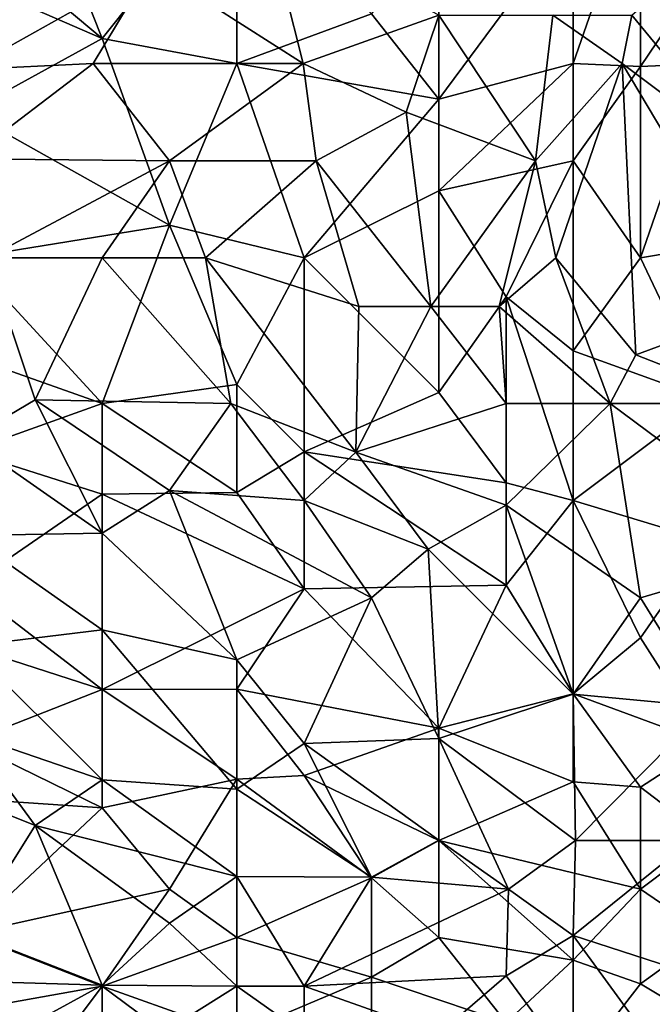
# Model space of a CAD drawing. Extents: x -0.3 to 0.3, y -0.266 to 0.266.
# Tile 415 of 430: x 0.271 to 0.287, y 0.129 to 0.153. Entities that reach past the tile are written whole.
import ezdxf

# ---------------------------------------------------------------- set-up
doc = ezdxf.new("R2010")
doc.units = 0

msp = doc.modelspace()

# ---------------------------------------------------------------- linework, layer by layer
for points in [[(0.264879, 0.155936, 1.17106), (0.273155, 0.152343, 1.167938), (0.26819, 0.156504, 1.172299)], [(0.2715, 0.156504, 1.17256), (0.26819, 0.156504, 1.172299), (0.273155, 0.152343, 1.167938)], [(0.2715, 0.156504, 1.17256), (0.273155, 0.152343, 1.167938), (0.276466, 0.156504, 1.172422)], [(0.276466, 0.156504, 1.172422), (0.273155, 0.152343, 1.167938), (0.276466, 0.151727, 1.167046)], [(0.276466, 0.151727, 1.167046), (0.279776, 0.15295, 1.167938), (0.276466, 0.156504, 1.172422)], [(0.284742, 0.151727, 1.164414), (0.286397, 0.151659, 1.163254), (0.286397, 0.156504, 1.168927)], [(0.284742, 0.151727, 1.164414), (0.286397, 0.156504, 1.168927), (0.284742, 0.15531, 1.16865)], [(0.286397, 0.151659, 1.163254), (0.288052, 0.154116, 1.165), (0.286397, 0.156504, 1.168927)], [(0.273155, 0.152343, 1.167938), (0.264879, 0.155936, 1.17106), (0.269845, 0.150533, 1.165256)], [(0.269845, 0.15158, 0.938439), (0.270746, 0.15531, 0.935316), (0.274369, 0.154116, 0.943122)], [(0.274369, 0.154116, 0.943122), (0.277193, 0.15531, 0.947806), (0.278094, 0.151727, 0.95249)], [(0.278094, 0.151727, 0.95249), (0.277193, 0.15531, 0.947806), (0.281431, 0.152922, 0.958532)], [(0.281431, 0.15531, 1.170076), (0.279776, 0.15295, 1.167938), (0.281431, 0.150849, 1.164815)], [(0.284742, 0.15531, 1.16865), (0.281431, 0.15531, 1.170076), (0.281431, 0.150849, 1.164815)], [(0.281431, 0.150849, 1.164815), (0.284742, 0.151727, 1.164414), (0.284742, 0.15531, 1.16865)], [(0.269845, 0.15158, 0.938439), (0.274369, 0.154116, 0.943122), (0.272933, 0.151727, 0.943122)], [(0.278094, 0.151727, 0.95249), (0.272933, 0.151727, 0.943122), (0.274369, 0.154116, 0.943122)], [(0.286185, 0.152922, 0.969663), (0.287537, 0.154116, 0.972786), (0.289133, 0.149339, 0.97903)], [(0.286397, 0.151659, 1.163254), (0.288052, 0.151727, 1.162035), (0.288052, 0.154116, 1.165)], [(0.276466, 0.151727, 1.167046), (0.281431, 0.150849, 1.164815), (0.279776, 0.15295, 1.167938)], [(0.280631, 0.150533, 0.958735), (0.278094, 0.151727, 0.95249), (0.281431, 0.152922, 0.958532)], [(0.280631, 0.150533, 0.958735), (0.281431, 0.152922, 0.958532), (0.283816, 0.149339, 0.966541)], [(0.283816, 0.149339, 0.966541), (0.281431, 0.152922, 0.958532), (0.284235, 0.152922, 0.964979)], [(0.283816, 0.149339, 0.966541), (0.284235, 0.152922, 0.964979), (0.285948, 0.151727, 0.969663)], [(0.285948, 0.151727, 0.969663), (0.284235, 0.152922, 0.964979), (0.286185, 0.152922, 0.969663)], [(0.289133, 0.149339, 0.97903), (0.285948, 0.151727, 0.969663), (0.286185, 0.152922, 0.969663)], [(0.274811, 0.147757, 1.161693), (0.273155, 0.152343, 1.167938), (0.269845, 0.150533, 1.165256)], [(0.276466, 0.151727, 1.167046), (0.273155, 0.152343, 1.167938), (0.274811, 0.147757, 1.161693)], [(0.274811, 0.149339, 0.949267), (0.269845, 0.149382, 0.941561), (0.272933, 0.151727, 0.943122)], [(0.269845, 0.149382, 0.941561), (0.269845, 0.15158, 0.938439), (0.272933, 0.151727, 0.943122)], [(0.272933, 0.151727, 0.943122), (0.278094, 0.151727, 0.95249), (0.274811, 0.149339, 0.949267)], [(0.274811, 0.149339, 0.949267), (0.278094, 0.151727, 0.95249), (0.278413, 0.149339, 0.955612)], [(0.276466, 0.151727, 1.167046), (0.274811, 0.147757, 1.161693), (0.278121, 0.14695, 1.160165)], [(0.278121, 0.14695, 1.160165), (0.281431, 0.150849, 1.164815), (0.276466, 0.151727, 1.167046)], [(0.278413, 0.149339, 0.955612), (0.278094, 0.151727, 0.95249), (0.280631, 0.150533, 0.958735)], [(0.284742, 0.151727, 1.164414), (0.281431, 0.150849, 1.164815), (0.281431, 0.148596, 1.161693)], [(0.281431, 0.148596, 1.161693), (0.284742, 0.149339, 1.161187), (0.284742, 0.151727, 1.164414)], [(0.283816, 0.149339, 0.966541), (0.285948, 0.151727, 0.969663), (0.284316, 0.14695, 0.969663)], [(0.286278, 0.144562, 0.975908), (0.284316, 0.14695, 0.969663), (0.285948, 0.151727, 0.969663)], [(0.286397, 0.151659, 1.163254), (0.284742, 0.151727, 1.164414), (0.284742, 0.149339, 1.161187)], [(0.286397, 0.14695, 1.156422), (0.286397, 0.151659, 1.163254), (0.284742, 0.149339, 1.161187)], [(0.289502, 0.145756, 0.982153), (0.285948, 0.151727, 0.969663), (0.289133, 0.149339, 0.97903)], [(0.289502, 0.145756, 0.982153), (0.286278, 0.144562, 0.975908), (0.285948, 0.151727, 0.969663)], [(0.288052, 0.151727, 1.162035), (0.286397, 0.151659, 1.163254), (0.286397, 0.14695, 1.156422)], [(0.286397, 0.14695, 1.156422), (0.288052, 0.147227, 1.155448), (0.288052, 0.151727, 1.162035)], [(0.278121, 0.14695, 1.160165), (0.281431, 0.148596, 1.161693), (0.281431, 0.150849, 1.164815)], [(0.269845, 0.150533, 1.165256), (0.269845, 0.14695, 1.160155), (0.274811, 0.147757, 1.161693)], [(0.281239, 0.145756, 0.964979), (0.278413, 0.149339, 0.955612), (0.280631, 0.150533, 0.958735)], [(0.283816, 0.149339, 0.966541), (0.281239, 0.145756, 0.964979), (0.280631, 0.150533, 0.958735)], [(0.270323, 0.14695, 0.946245), (0.269845, 0.149382, 0.941561), (0.274811, 0.149339, 0.949267)], [(0.273155, 0.14695, 0.950195), (0.270323, 0.14695, 0.946245), (0.274811, 0.149339, 0.949267)], [(0.275695, 0.14695, 0.954051), (0.273155, 0.14695, 0.950195), (0.274811, 0.149339, 0.949267)], [(0.275695, 0.14695, 0.954051), (0.274811, 0.149339, 0.949267), (0.278413, 0.149339, 0.955612)], [(0.279469, 0.145756, 0.961857), (0.275695, 0.14695, 0.954051), (0.278413, 0.149339, 0.955612)], [(0.279469, 0.145756, 0.961857), (0.278413, 0.149339, 0.955612), (0.281239, 0.145756, 0.964979)], [(0.281239, 0.145756, 0.964979), (0.283816, 0.149339, 0.966541), (0.282918, 0.145756, 0.968102)], [(0.284742, 0.149339, 1.161187), (0.281431, 0.148596, 1.161693), (0.283087, 0.14599, 1.157009)], [(0.284316, 0.14695, 0.969663), (0.282918, 0.145756, 0.968102), (0.283816, 0.149339, 0.966541)], [(0.283087, 0.14599, 1.157009), (0.284742, 0.144666, 1.153887), (0.284742, 0.149339, 1.161187)], [(0.284742, 0.144666, 1.153887), (0.286397, 0.14695, 1.156422), (0.284742, 0.149339, 1.161187)], [(0.278121, 0.14695, 1.160165), (0.281431, 0.143636, 1.153887), (0.281431, 0.148596, 1.161693)], [(0.283087, 0.14599, 1.157009), (0.281431, 0.148596, 1.161693), (0.281431, 0.143636, 1.153887)], [(0.274811, 0.147757, 1.161693), (0.269845, 0.14695, 1.160155), (0.273155, 0.143367, 1.154724)], [(0.273155, 0.143367, 1.154724), (0.276466, 0.143831, 1.155448), (0.274811, 0.147757, 1.161693)], [(0.278121, 0.14695, 1.160165), (0.274811, 0.147757, 1.161693), (0.276466, 0.143831, 1.155448)], [(0.288052, 0.143464, 1.149203), (0.288052, 0.147227, 1.155448), (0.286397, 0.14695, 1.156422)], [(0.273155, 0.143367, 1.154724), (0.269845, 0.14695, 1.160155), (0.26819, 0.14512, 1.157009)], [(0.269845, 0.14248, 0.954051), (0.270323, 0.14695, 0.946245), (0.2715, 0.143457, 0.954051)], [(0.270323, 0.14695, 0.946245), (0.273155, 0.14695, 0.950195), (0.2715, 0.143457, 0.954051)], [(0.273155, 0.14695, 0.950195), (0.276316, 0.143367, 0.960296), (0.2715, 0.143457, 0.954051)], [(0.273155, 0.14695, 0.950195), (0.275695, 0.14695, 0.954051), (0.276316, 0.143367, 0.960296)], [(0.275695, 0.14695, 0.954051), (0.279469, 0.145756, 0.961857), (0.279392, 0.142173, 0.966541)], [(0.276316, 0.143367, 0.960296), (0.275695, 0.14695, 0.954051), (0.279392, 0.142173, 0.966541)], [(0.278121, 0.14695, 1.160165), (0.276466, 0.143831, 1.155448), (0.278121, 0.142178, 1.152326)], [(0.281431, 0.143636, 1.153887), (0.278121, 0.14695, 1.160165), (0.278121, 0.142178, 1.152326)], [(0.282918, 0.145756, 0.968102), (0.284316, 0.14695, 0.969663), (0.285653, 0.143367, 0.975908)], [(0.286278, 0.144562, 0.975908), (0.285653, 0.143367, 0.975908), (0.284316, 0.14695, 0.969663)], [(0.286397, 0.14695, 1.156422), (0.284742, 0.144666, 1.153887), (0.288052, 0.143464, 1.149203)], [(0.283087, 0.141416, 1.149203), (0.283087, 0.14599, 1.157009), (0.281431, 0.143636, 1.153887)], [(0.284742, 0.140979, 1.147449), (0.283087, 0.14599, 1.157009), (0.283087, 0.141416, 1.149203)], [(0.284742, 0.144666, 1.153887), (0.283087, 0.14599, 1.157009), (0.284742, 0.140979, 1.147449)], [(0.281239, 0.145756, 0.964979), (0.279392, 0.142173, 0.966541), (0.279469, 0.145756, 0.961857)], [(0.283087, 0.143367, 0.9711), (0.279392, 0.142173, 0.966541), (0.281239, 0.145756, 0.964979)], [(0.283087, 0.143367, 0.9711), (0.281239, 0.145756, 0.964979), (0.282918, 0.145756, 0.968102)], [(0.283087, 0.143367, 0.9711), (0.282918, 0.145756, 0.968102), (0.285653, 0.143367, 0.975908)], [(0.286278, 0.144562, 0.975908), (0.289502, 0.145756, 0.982153), (0.289337, 0.143367, 0.983714)], [(0.273155, 0.143367, 1.154724), (0.26819, 0.14512, 1.157009), (0.269845, 0.142186, 1.152326)], [(0.284742, 0.140979, 1.147449), (0.288052, 0.143464, 1.149203), (0.284742, 0.144666, 1.153887)], [(0.286278, 0.144562, 0.975908), (0.289337, 0.143367, 0.983714), (0.285653, 0.143367, 0.975908)], [(0.273155, 0.143367, 1.154724), (0.276466, 0.141175, 1.150764), (0.276466, 0.143831, 1.155448)], [(0.276466, 0.143831, 1.155448), (0.276466, 0.141175, 1.150764), (0.278121, 0.142178, 1.152326)], [(0.281431, 0.143636, 1.153887), (0.278121, 0.142178, 1.152326), (0.283087, 0.141416, 1.149203)], [(0.269845, 0.14248, 0.954051), (0.2715, 0.143457, 0.954051), (0.273155, 0.140175, 0.961857)], [(0.269845, 0.142186, 1.152326), (0.273155, 0.141136, 1.150764), (0.273155, 0.143367, 1.154724)], [(0.2715, 0.143457, 0.954051), (0.276316, 0.143367, 0.960296), (0.274811, 0.141225, 0.961857)], [(0.2715, 0.143457, 0.954051), (0.274811, 0.141225, 0.961857), (0.273155, 0.140175, 0.961857)], [(0.273155, 0.143367, 1.154724), (0.273155, 0.141136, 1.150764), (0.276466, 0.141175, 1.150764)], [(0.274811, 0.141225, 0.961857), (0.276316, 0.143367, 0.960296), (0.278121, 0.140979, 0.966512)], [(0.276316, 0.143367, 0.960296), (0.279392, 0.142173, 0.966541), (0.278121, 0.140979, 0.966512)], [(0.279392, 0.142173, 0.966541), (0.283087, 0.143367, 0.9711), (0.283087, 0.140869, 0.974347)], [(0.283087, 0.143367, 0.9711), (0.285653, 0.143367, 0.975908), (0.283087, 0.140869, 0.974347)], [(0.283087, 0.140869, 0.974347), (0.285653, 0.143367, 0.975908), (0.286397, 0.13859, 0.983104)], [(0.288052, 0.139982, 1.142958), (0.288052, 0.143464, 1.149203), (0.284742, 0.140979, 1.147449)], [(0.290474, 0.139785, 0.989959), (0.285653, 0.143367, 0.975908), (0.289337, 0.143367, 0.983714)], [(0.286397, 0.13859, 0.983104), (0.285653, 0.143367, 0.975908), (0.290474, 0.139785, 0.989959)], [(0.269845, 0.140124, 0.958735), (0.269845, 0.14248, 0.954051), (0.273155, 0.140175, 0.961857)], [(0.269845, 0.142186, 1.152326), (0.269845, 0.138865, 1.146081), (0.273155, 0.141136, 1.150764)], [(0.278121, 0.142178, 1.152326), (0.276466, 0.141175, 1.150764), (0.278121, 0.13881, 1.146081)], [(0.283087, 0.138895, 1.14452), (0.278121, 0.142178, 1.152326), (0.278121, 0.13881, 1.146081)], [(0.283087, 0.141416, 1.149203), (0.278121, 0.142178, 1.152326), (0.283087, 0.138895, 1.14452)], [(0.278121, 0.140979, 0.966512), (0.279392, 0.142173, 0.966541), (0.28117, 0.139785, 0.972786)], [(0.283087, 0.140869, 0.974347), (0.28117, 0.139785, 0.972786), (0.279392, 0.142173, 0.966541)], [(0.273155, 0.140175, 0.961857), (0.274811, 0.141225, 0.961857), (0.276466, 0.137059, 0.971224)], [(0.274811, 0.141225, 0.961857), (0.279776, 0.13859, 0.972616), (0.276466, 0.137059, 0.971224)], [(0.274811, 0.141225, 0.961857), (0.278121, 0.140979, 0.966512), (0.279776, 0.13859, 0.972616)], [(0.283087, 0.138895, 1.14452), (0.284742, 0.140979, 1.147449), (0.283087, 0.141416, 1.149203)], [(0.269845, 0.138865, 1.146081), (0.273155, 0.136334, 1.141397), (0.273155, 0.141136, 1.150764)], [(0.273155, 0.141136, 1.150764), (0.278121, 0.13881, 1.146081), (0.276466, 0.141175, 1.150764)], [(0.273155, 0.141136, 1.150764), (0.273155, 0.136334, 1.141397), (0.278121, 0.13881, 1.146081)], [(0.279776, 0.13859, 0.972616), (0.278121, 0.140979, 0.966512), (0.28117, 0.139785, 0.972786)], [(0.284742, 0.136229, 1.138275), (0.284742, 0.140979, 1.147449), (0.283087, 0.138895, 1.14452)], [(0.286397, 0.137603, 1.139836), (0.288052, 0.139982, 1.142958), (0.284742, 0.140979, 1.147449)], [(0.286397, 0.137603, 1.139836), (0.284742, 0.140979, 1.147449), (0.284742, 0.136229, 1.138275)], [(0.28117, 0.139785, 0.972786), (0.283087, 0.140869, 0.974347), (0.284742, 0.136214, 0.983714)], [(0.286397, 0.13859, 0.983104), (0.284742, 0.136214, 0.983714), (0.283087, 0.140869, 0.974347)], [(0.269845, 0.140124, 0.958735), (0.273155, 0.140175, 0.961857), (0.273155, 0.137803, 0.966541)], [(0.269845, 0.137396, 0.964679), (0.269845, 0.140124, 0.958735), (0.273155, 0.137803, 0.966541)], [(0.273155, 0.140175, 0.961857), (0.276466, 0.137059, 0.971224), (0.273155, 0.137803, 0.966541)], [(0.288052, 0.135008, 1.132802), (0.288052, 0.139982, 1.142958), (0.286397, 0.137603, 1.139836)], [(0.281431, 0.13513, 0.980592), (0.279776, 0.13859, 0.972616), (0.28117, 0.139785, 0.972786)], [(0.284742, 0.136214, 0.983714), (0.281431, 0.13513, 0.980592), (0.28117, 0.139785, 0.972786)], [(0.286397, 0.13859, 0.983104), (0.290474, 0.139785, 0.989959), (0.288052, 0.135906, 0.989959)], [(0.273155, 0.136334, 1.141397), (0.269845, 0.138865, 1.146081), (0.269845, 0.137396, 1.14315)], [(0.278121, 0.13881, 1.146081), (0.273155, 0.136334, 1.141397), (0.276466, 0.136342, 1.141397)], [(0.281431, 0.135383, 1.138275), (0.278121, 0.13881, 1.146081), (0.276466, 0.136342, 1.141397)], [(0.281431, 0.135383, 1.138275), (0.283087, 0.138895, 1.14452), (0.278121, 0.13881, 1.146081)], [(0.284742, 0.136229, 1.138275), (0.283087, 0.138895, 1.14452), (0.281431, 0.135383, 1.138275)], [(0.278121, 0.135008, 0.976851), (0.276466, 0.137059, 0.971224), (0.279776, 0.13859, 0.972616)], [(0.281431, 0.13513, 0.980592), (0.278121, 0.135008, 0.976851), (0.279776, 0.13859, 0.972616)], [(0.284742, 0.136214, 0.983714), (0.286397, 0.13859, 0.983104), (0.288052, 0.135906, 0.989959)], [(0.269845, 0.137396, 0.964679), (0.273155, 0.137803, 0.966541), (0.273155, 0.134112, 0.974347)], [(0.273155, 0.137803, 0.966541), (0.276466, 0.137059, 0.971224), (0.276466, 0.133883, 0.977469)], [(0.273155, 0.137803, 0.966541), (0.276466, 0.133883, 0.977469), (0.273155, 0.134112, 0.974347)], [(0.284742, 0.136229, 1.138275), (0.288052, 0.135008, 1.132802), (0.286397, 0.137603, 1.139836)], [(0.269845, 0.137396, 1.14315), (0.269845, 0.135037, 1.138275), (0.273155, 0.136334, 1.141397)], [(0.269845, 0.135243, 0.969663), (0.269845, 0.137396, 0.964679), (0.273155, 0.134112, 0.974347)], [(0.276466, 0.137059, 0.971224), (0.278121, 0.135008, 0.976851), (0.276466, 0.133883, 0.977469)], [(0.269845, 0.135037, 1.138275), (0.273155, 0.133421, 1.135152), (0.273155, 0.136334, 1.141397)], [(0.273155, 0.136334, 1.141397), (0.276466, 0.134125, 1.136713), (0.276466, 0.136342, 1.141397)], [(0.273155, 0.133421, 1.135152), (0.276466, 0.134125, 1.136713), (0.273155, 0.136334, 1.141397)], [(0.276466, 0.136342, 1.141397), (0.278121, 0.134221, 1.136713), (0.281431, 0.135383, 1.138275)], [(0.278121, 0.134221, 1.136713), (0.276466, 0.136342, 1.141397), (0.276466, 0.134125, 1.136713)], [(0.284742, 0.134064, 1.133591), (0.284742, 0.136229, 1.138275), (0.281431, 0.135383, 1.138275)], [(0.284794, 0.132619, 0.989959), (0.281431, 0.13513, 0.980592), (0.284742, 0.136214, 0.983714)], [(0.288052, 0.135008, 1.132802), (0.284742, 0.136229, 1.138275), (0.286397, 0.133933, 1.13203)], [(0.286397, 0.133933, 1.13203), (0.284742, 0.136229, 1.138275), (0.284742, 0.134064, 1.133591)], [(0.284794, 0.132619, 0.989959), (0.284742, 0.136214, 0.983714), (0.288052, 0.135906, 0.989959)], [(0.287641, 0.132619, 0.994643), (0.284794, 0.132619, 0.989959), (0.288052, 0.135906, 0.989959)], [(0.281431, 0.135383, 1.138275), (0.278121, 0.134221, 1.136713), (0.281431, 0.132619, 1.132075)], [(0.281431, 0.132619, 1.132075), (0.284742, 0.134064, 1.133591), (0.281431, 0.135383, 1.138275)], [(0.26819, 0.134318, 0.971224), (0.269845, 0.135243, 0.969663), (0.2715, 0.132984, 0.975908)], [(0.2715, 0.132984, 0.975908), (0.269845, 0.135243, 0.969663), (0.273155, 0.134112, 0.974347)], [(0.273155, 0.133421, 1.135152), (0.269845, 0.135037, 1.138275), (0.26819, 0.133754, 1.135152)], [(0.276466, 0.133883, 0.977469), (0.278121, 0.135008, 0.976851), (0.279776, 0.13172, 0.985275)], [(0.278121, 0.135008, 0.976851), (0.281431, 0.13513, 0.980592), (0.281431, 0.132629, 0.985275)], [(0.278121, 0.135008, 0.976851), (0.281431, 0.132629, 0.985275), (0.279776, 0.13172, 0.985275)], [(0.284794, 0.132619, 0.989959), (0.283147, 0.131425, 0.989959), (0.281431, 0.13513, 0.980592)], [(0.281431, 0.132629, 0.985275), (0.281431, 0.13513, 0.980592), (0.283147, 0.131425, 0.989959)], [(0.288052, 0.132664, 1.127346), (0.288052, 0.135008, 1.132802), (0.286397, 0.133933, 1.13203)], [(0.26819, 0.134318, 0.971224), (0.2715, 0.132984, 0.975908), (0.269845, 0.130348, 0.982153)], [(0.276466, 0.134125, 1.136713), (0.279776, 0.131699, 1.130469), (0.278121, 0.134221, 1.136713)], [(0.281431, 0.132619, 1.132075), (0.278121, 0.134221, 1.136713), (0.279776, 0.131699, 1.130469)], [(0.276466, 0.131733, 0.982153), (0.2715, 0.132984, 0.975908), (0.273155, 0.134112, 0.974347)], [(0.273155, 0.133421, 1.135152), (0.274811, 0.131425, 1.13051), (0.276466, 0.134125, 1.136713)], [(0.273155, 0.134112, 0.974347), (0.276466, 0.133883, 0.977469), (0.276466, 0.131733, 0.982153)], [(0.276466, 0.130231, 1.127424), (0.276466, 0.134125, 1.136713), (0.274811, 0.131425, 1.13051)], [(0.276466, 0.130231, 1.127424), (0.279776, 0.131699, 1.130469), (0.276466, 0.134125, 1.136713)], [(0.284742, 0.134064, 1.133591), (0.281431, 0.132619, 1.132075), (0.286397, 0.131425, 1.125939)], [(0.286397, 0.131425, 1.125939), (0.286397, 0.133933, 1.13203), (0.284742, 0.134064, 1.133591)], [(0.286397, 0.131425, 1.125939), (0.288052, 0.132664, 1.127346), (0.286397, 0.133933, 1.13203)], [(0.269845, 0.130321, 1.127346), (0.273155, 0.133421, 1.135152), (0.26819, 0.133754, 1.135152)], [(0.276466, 0.133883, 0.977469), (0.279776, 0.13172, 0.985275), (0.276466, 0.131733, 0.982153)], [(0.273155, 0.133421, 1.135152), (0.269845, 0.130321, 1.127346), (0.274811, 0.131425, 1.13051)], [(0.2715, 0.132984, 0.975908), (0.273155, 0.129064, 0.986837), (0.269845, 0.130348, 0.982153)], [(0.2715, 0.132984, 0.975908), (0.276466, 0.131733, 0.982153), (0.274811, 0.130584, 0.983714)], [(0.274811, 0.130584, 0.983714), (0.273155, 0.129064, 0.986837), (0.2715, 0.132984, 0.975908)], [(0.279776, 0.13172, 0.985275), (0.281431, 0.132629, 0.985275), (0.283147, 0.131425, 0.989959)], [(0.279776, 0.131699, 1.130469), (0.281431, 0.130231, 1.126122), (0.281431, 0.132619, 1.132075)], [(0.284742, 0.129677, 1.122662), (0.286397, 0.131425, 1.125939), (0.281431, 0.132619, 1.132075)], [(0.281431, 0.132619, 1.132075), (0.281431, 0.130231, 1.126122), (0.284742, 0.129677, 1.122662)], [(0.283147, 0.131425, 0.989959), (0.284794, 0.132619, 0.989959), (0.284742, 0.130283, 0.994643)], [(0.284742, 0.130283, 0.994643), (0.287641, 0.132619, 0.994643), (0.288052, 0.129209, 1.002449)], [(0.284742, 0.130283, 0.994643), (0.284794, 0.132619, 0.989959), (0.287641, 0.132619, 0.994643)], [(0.288052, 0.130289, 1.121101), (0.288052, 0.132664, 1.127346), (0.286397, 0.131425, 1.125939)], [(0.274811, 0.130584, 0.983714), (0.276466, 0.131733, 0.982153), (0.276466, 0.129036, 0.988737)], [(0.276466, 0.131733, 0.982153), (0.279776, 0.13172, 0.985275), (0.278121, 0.129036, 0.989943)], [(0.276466, 0.129036, 0.988737), (0.276466, 0.131733, 0.982153), (0.278121, 0.129036, 0.989943)], [(0.276466, 0.130231, 1.127424), (0.279776, 0.129256, 1.124224), (0.279776, 0.131699, 1.130469)], [(0.279776, 0.13172, 0.985275), (0.283147, 0.131425, 0.989959), (0.278121, 0.129036, 0.989943)], [(0.279776, 0.129256, 1.124224), (0.281431, 0.130231, 1.126122), (0.279776, 0.131699, 1.130469)], [(0.274811, 0.131425, 1.13051), (0.269845, 0.130321, 1.127346), (0.273155, 0.129036, 1.124421)], [(0.276466, 0.130231, 1.127424), (0.274811, 0.131425, 1.13051), (0.273155, 0.129036, 1.124421)], [(0.278121, 0.129036, 0.989943), (0.283147, 0.131425, 0.989959), (0.283087, 0.129288, 0.994643)], [(0.283087, 0.129288, 0.994643), (0.283147, 0.131425, 0.989959), (0.284742, 0.130283, 0.994643)], [(0.284742, 0.129677, 1.122662), (0.286397, 0.129097, 1.11954), (0.286397, 0.131425, 1.125939)], [(0.286397, 0.131425, 1.125939), (0.286397, 0.129097, 1.11954), (0.288052, 0.130289, 1.121101)], [(0.274811, 0.130584, 0.983714), (0.276466, 0.129036, 0.988737), (0.273155, 0.129064, 0.986837)], [(0.269845, 0.130348, 0.982153), (0.273155, 0.129064, 0.986837), (0.26819, 0.129204, 0.985275)], [(0.273155, 0.129036, 1.124421), (0.269845, 0.130321, 1.127346), (0.26819, 0.128153, 1.121101)], [(0.288052, 0.128099, 1.114856), (0.288052, 0.130289, 1.121101), (0.286397, 0.129097, 1.11954)], [(0.273155, 0.129036, 1.124421), (0.276466, 0.127855, 1.121101), (0.276466, 0.130231, 1.127424)], [(0.279776, 0.129256, 1.124224), (0.276466, 0.130231, 1.127424), (0.276466, 0.127855, 1.121101)], [(0.279776, 0.129256, 1.124224), (0.283087, 0.128143, 1.11954), (0.281431, 0.130231, 1.126122)], [(0.284742, 0.129677, 1.122662), (0.281431, 0.130231, 1.126122), (0.283087, 0.128143, 1.11954)], [(0.284742, 0.130283, 0.994643), (0.284742, 0.127045, 1.002449), (0.283087, 0.129288, 0.994643)], [(0.284742, 0.130283, 0.994643), (0.288052, 0.129209, 1.002449), (0.286397, 0.128007, 1.002449)], [(0.286397, 0.128007, 1.002449), (0.284742, 0.127045, 1.002449), (0.284742, 0.130283, 0.994643)], [(0.284742, 0.126952, 1.114856), (0.284742, 0.129677, 1.122662), (0.283087, 0.128143, 1.11954)], [(0.286397, 0.129097, 1.11954), (0.284742, 0.129677, 1.122662), (0.284742, 0.126952, 1.114856)], [(0.26819, 0.129204, 0.985275), (0.273155, 0.129064, 0.986837), (0.269845, 0.127253, 0.99152)], [(0.276466, 0.127855, 1.121101), (0.279776, 0.127037, 1.117979), (0.279776, 0.129256, 1.124224)], [(0.278121, 0.129036, 0.989943), (0.283087, 0.129288, 0.994643), (0.281431, 0.127867, 0.996204)], [(0.279776, 0.127037, 1.117979), (0.283087, 0.128143, 1.11954), (0.279776, 0.129256, 1.124224)], [(0.281431, 0.127867, 0.996204), (0.283087, 0.129288, 0.994643), (0.284742, 0.127045, 1.002449)], [(0.286397, 0.129097, 1.11954), (0.284742, 0.126952, 1.114856), (0.288052, 0.128099, 1.114856)], [(0.286397, 0.128007, 1.002449), (0.288052, 0.129209, 1.002449), (0.289707, 0.127915, 1.008694)], [(0.26819, 0.128153, 1.121101), (0.2715, 0.126831, 1.117979), (0.273155, 0.129036, 1.124421)], [(0.273155, 0.129064, 0.986837), (0.273155, 0.126957, 0.993081), (0.269845, 0.127253, 0.99152)], [(0.2715, 0.126831, 1.117979), (0.274811, 0.127807, 1.121101), (0.273155, 0.129036, 1.124421)], [(0.273155, 0.129064, 0.986837), (0.276466, 0.129036, 0.988737), (0.273155, 0.126957, 0.993081)], [(0.274811, 0.127807, 1.121101), (0.276466, 0.127855, 1.121101), (0.273155, 0.129036, 1.124421)], [(0.276466, 0.129036, 0.988737), (0.276466, 0.126445, 0.996204), (0.273155, 0.126957, 0.993081)], [(0.276466, 0.129036, 0.988737), (0.278121, 0.129036, 0.989943), (0.278121, 0.127864, 0.993081)], [(0.276466, 0.129036, 0.988737), (0.278121, 0.127864, 0.993081), (0.276466, 0.126445, 0.996204)], [(0.278121, 0.127864, 0.993081), (0.278121, 0.129036, 0.989943), (0.281431, 0.127867, 0.996204)]]:
    msp.add_3dface(points)

doc.saveas('drawing.dxf')
